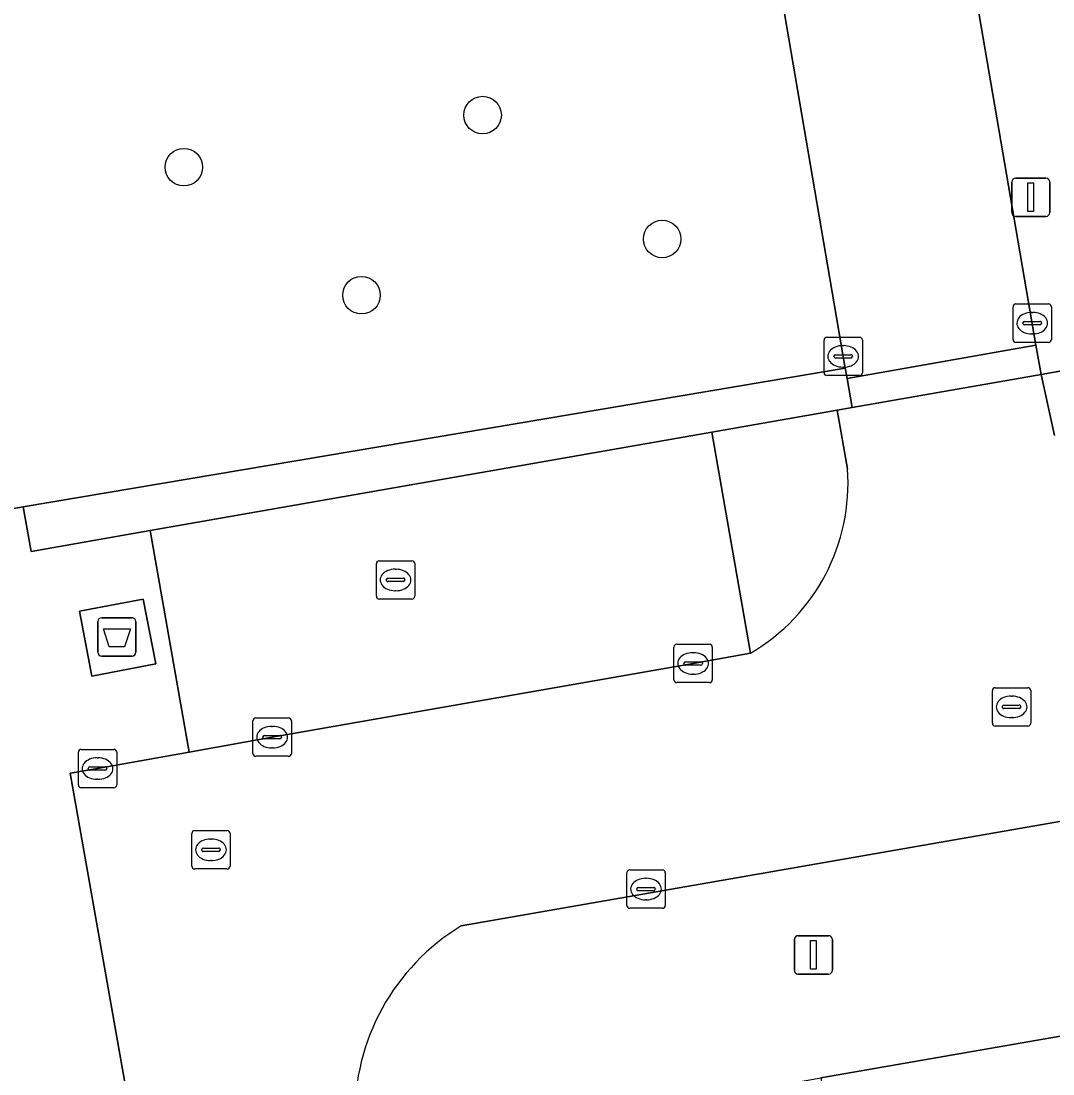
# Model space of a CAD drawing. Extents: x 162879 to 165540, y 384011 to 385181.
# Drawn here: x 164253.81 to 164280.7, y 384829.73 to 384857.16 of the extents above; entities that cross this region are included whole.
import ezdxf

# ---------------------------------------------------------------- set-up
doc = ezdxf.new("R2010")
doc.units = 0
for name, color, linetype in [('IMGEO_Afval_apart_plaats', 7, 'Continuous'), ('IMGEO_Boom', 7, 'Continuous'), ('IMGEO_Fietspad_gesloten', 7, 'Continuous'), ('IMGEO_Groenvoorziening', 7, 'Continuous'), ('IMGEO_Haag', 7, 'Continuous'), ('IMGEO_Kolk', 7, 'Continuous'), ('IMGEO_Lichtmast', 7, 'Continuous'), ('IMGEO_Pand', 7, 'Continuous'), ('IMGEO_Parkeervlak_open', 7, 'Continuous'), ('IMGEO_Rijbaan_lokaal_open', 7, 'Continuous'), ('IMGEO_Rioolput', 7, 'Continuous'), ('IMGEO_Voetpad_open', 7, 'Continuous')]:
    doc.layers.add(name, color=color, linetype=linetype)

msp = doc.modelspace()

# ---------------------------------------------------------------- linework, layer by layer
at = {"layer": 'IMGEO_Afval_apart_plaats'}
for p, q in [((164255.815, 384840.716), (164255.815, 384841.516)), ((164255.815, 384841.516), (164255.815, 384840.716)), ((164255.915, 384841.616), (164256.705, 384841.616)), ((164256.705, 384841.616), (164255.915, 384841.616)), ((164256.805, 384841.516), (164256.805, 384840.716)), ((164256.805, 384840.716), (164256.805, 384841.516)), ((164256.705, 384840.616), (164255.915, 384840.616)), ((164255.915, 384840.616), (164256.705, 384840.616))]:
    msp.add_line(p, q, dxfattribs=at)
msp.add_lwpolyline([(164255.958, 384841.33), (164256.662, 384841.33), (164256.513, 384840.86), (164256.107, 384840.86), (164255.958, 384841.33)], dxfattribs=at)
for centre, start, end in [((164255.915, 384841.516), 90, 180), ((164255.915, 384841.516), 90, 180), ((164256.705, 384841.516), 0, 90), ((164256.705, 384841.516), 360, 90), ((164255.915, 384840.716), 180, 270), ((164255.915, 384840.716), 180, 270), ((164256.705, 384840.716), 270, 0), ((164256.705, 384840.716), 270, 0)]:
    msp.add_arc(centre, 0.1, start, end, dxfattribs=at)
at = {"layer": 'IMGEO_Boom'}
for centre in [(164265.839, 384854.712), (164258.056, 384853.355), (164270.519, 384851.483), (164262.683, 384850.019)]:
    msp.add_circle(centre, 0.489, dxfattribs=at)
at = {"layer": 'IMGEO_Fietspad_gesloten'}
msp.add_lwpolyline([(164256.999, 384842.101), (164255.333, 384841.783), (164255.656, 384840.093), (164257.322, 384840.411)], close=True, dxfattribs=at)
at = {"layer": 'IMGEO_Groenvoorziening'}
for points in [[(164283.998, 384848.6), (164274.341, 384904.109), (164270.84, 384903.507), (164270.942, 384902.839), (164271.035, 384902.171), (164274.203, 384883.897), (164276.85, 384868.569), (164280.258, 384848.717), (164280.389, 384847.955)], [(164259.452, 384898.948), (164261.379, 384887.914), (164186.628, 384874.924), (164184.409, 384887.633), (164184.562, 384887.66), (164183.901, 384891.162), (164170.899, 384888.857), (164177.686, 384883.019), (164197.325, 384863.021), (164217.264, 384846.838), (164220.519, 384838.705), (164248.727, 384843.603), (164253.865, 384844.508), (164275.29, 384848.12), (164272.01, 384867.269), (164269.356, 384882.592), (164266.225, 384900.9), (164266.082, 384901.752), (164259.16, 384900.623)], [(164271.815, 384846.45), (164275.078, 384847.022), (164275.466, 384847.09), (164275.335, 384847.852), (164275.29, 384848.12), (164253.865, 384844.508), (164254.074, 384843.342), (164257.178, 384843.886)]]:
    msp.add_lwpolyline(points, close=True, dxfattribs=at)
at = {"layer": 'IMGEO_Haag'}
msp.add_lwpolyline([(164275.466, 384847.09), (164275.335, 384847.852), (164275.29, 384848.12), (164253.865, 384844.508), (164254.074, 384843.342), (164257.178, 384843.886), (164271.815, 384846.45), (164275.078, 384847.022)], close=True, dxfattribs=at)
at = {"layer": 'IMGEO_Kolk'}
for p, q in [((164279.66, 384848.865), (164279.66, 384849.717)), ((164279.735, 384849.791), (164280.587, 384849.791)), ((164280.661, 384849.717), (164280.661, 384848.865)), ((164279.962, 384849.334), (164280.36, 384849.334)), ((164280.148, 384849.571), (164280.173, 384849.571)), ((164279.919, 384849.285), (164279.919, 384849.297)), ((164280.357, 384849.248), (164279.959, 384849.248)), ((164280.403, 384849.297), (164280.403, 384849.285)), ((164274.735, 384848), (164274.735, 384848.852)), ((164274.81, 384848.926), (164275.662, 384848.926)), ((164275.736, 384848.852), (164275.736, 384848)), ((164280.587, 384848.791), (164279.735, 384848.791)), ((164280.171, 384849.011), (164280.146, 384849.011)), ((164275.223, 384848.706), (164275.248, 384848.706)), ((164274.994, 384848.42), (164274.994, 384848.432)), ((164275.432, 384848.383), (164275.034, 384848.383)), ((164275.037, 384848.469), (164275.435, 384848.469)), ((164275.478, 384848.432), (164275.478, 384848.42)), ((164275.246, 384848.146), (164275.221, 384848.146)), ((164275.662, 384847.926), (164274.81, 384847.926)), ((164270.823, 384840), (164270.823, 384840.852)), ((164270.898, 384840.926), (164271.75, 384840.926)), ((164271.824, 384840.852), (164271.824, 384840)), ((164271.311, 384840.706), (164271.336, 384840.706)), ((164271.082, 384840.42), (164271.082, 384840.432)), ((164271.52, 384840.383), (164271.122, 384840.383)), ((164271.125, 384840.469), (164271.523, 384840.469)), ((164271.566, 384840.432), (164271.566, 384840.42)), ((164271.334, 384840.146), (164271.309, 384840.146)), ((164271.75, 384839.926), (164270.898, 384839.926)), ((164259.855, 384838.079), (164259.855, 384838.931)), ((164259.93, 384839.005), (164260.782, 384839.005)), ((164260.856, 384838.931), (164260.856, 384838.079)), ((164260.343, 384838.785), (164260.368, 384838.785)), ((164260.114, 384838.499), (164260.114, 384838.511)), ((164260.552, 384838.462), (164260.154, 384838.462)), ((164260.157, 384838.548), (164260.555, 384838.548)), ((164260.598, 384838.511), (164260.598, 384838.499)), ((164255.306, 384837.26), (164255.306, 384838.112)), ((164255.381, 384838.186), (164256.233, 384838.186)), ((164256.307, 384838.112), (164256.307, 384837.26)), ((164260.366, 384838.225), (164260.341, 384838.225)), ((164255.794, 384837.966), (164255.819, 384837.966)), ((164260.782, 384838.005), (164259.93, 384838.005)), ((164255.565, 384837.68), (164255.565, 384837.692)), ((164256.003, 384837.643), (164255.605, 384837.643)), ((164255.608, 384837.729), (164256.006, 384837.729)), ((164256.049, 384837.692), (164256.049, 384837.68)), ((164255.817, 384837.406), (164255.792, 384837.406)), ((164256.233, 384837.186), (164255.381, 384837.186)), ((164269.597, 384834.121), (164269.597, 384834.973)), ((164269.672, 384835.047), (164270.524, 384835.047)), ((164270.085, 384834.827), (164270.11, 384834.827)), ((164270.598, 384834.973), (164270.598, 384834.121)), ((164269.856, 384834.541), (164269.856, 384834.553)), ((164269.899, 384834.59), (164270.297, 384834.59)), ((164270.34, 384834.553), (164270.34, 384834.541)), ((164270.294, 384834.504), (164269.896, 384834.504)), ((164270.108, 384834.267), (164270.083, 384834.267)), ((164270.524, 384834.047), (164269.672, 384834.047))]:
    msp.add_line(p, q, dxfattribs=at)
for points in [[(164279.66, 384848.865), (164279.66, 384849.717)], [(164279.735, 384849.791), (164280.587, 384849.791)], [(164280.661, 384849.717), (164280.661, 384848.865)], [(164274.735, 384848), (164274.735, 384848.852)], [(164274.81, 384848.926), (164275.662, 384848.926)], [(164275.736, 384848.852), (164275.736, 384848)], [(164280.587, 384848.791), (164279.735, 384848.791)], [(164275.662, 384847.926), (164274.81, 384847.926)], [(164270.823, 384840), (164270.823, 384840.852)], [(164270.898, 384840.926), (164271.75, 384840.926)], [(164271.824, 384840.852), (164271.824, 384840)], [(164271.75, 384839.926), (164270.898, 384839.926)], [(164259.855, 384838.079), (164259.855, 384838.931)], [(164259.93, 384839.005), (164260.782, 384839.005)], [(164260.856, 384838.931), (164260.856, 384838.079)], [(164255.306, 384837.26), (164255.306, 384838.112)], [(164255.381, 384838.186), (164256.233, 384838.186)], [(164256.307, 384838.112), (164256.307, 384837.26)], [(164260.782, 384838.005), (164259.93, 384838.005)], [(164256.233, 384837.186), (164255.381, 384837.186)], [(164269.597, 384834.121), (164269.597, 384834.973)], [(164269.672, 384835.047), (164270.524, 384835.047)], [(164270.598, 384834.973), (164270.598, 384834.121)], [(164270.524, 384834.047), (164269.672, 384834.047)]]:
    msp.add_lwpolyline(points, dxfattribs=at)
for centre, radius, start, end in [((164279.737, 384849.715), 0.0765, 91.552, 178.448), ((164279.737, 384849.715), 0.0765, 91.552, 178.448), ((164280.585, 384849.715), 0.0765, 1.552, 88.448), ((164280.585, 384849.715), 0.0765, 1.552, 88.448), ((164279.959, 384849.294), 0.0403, 85.8775, 175.7526), ((164280.364, 384849.296), 0.0386, 1.7309, 96.639), ((164279.956, 384849.284), 0.0366, 178.938, 274.7102), ((164280.36, 384849.291), 0.043, 264.8664, 352.4533), ((164274.812, 384848.85), 0.0765, 91.552, 178.448), ((164274.812, 384848.85), 0.0765, 91.552, 178.448), ((164275.66, 384848.85), 0.0765, 1.552, 88.448), ((164275.66, 384848.85), 0.0765, 1.552, 88.448), ((164279.737, 384848.867), 0.0765, 181.552, 268.448), ((164279.737, 384848.867), 0.0765, 181.552, 268.448), ((164280.585, 384848.867), 0.0765, 271.552, 358.448), ((164280.585, 384848.867), 0.0765, 271.552, 358.448), ((164275.034, 384848.429), 0.0403, 85.8775, 175.7526), ((164275.031, 384848.419), 0.0366, 178.938, 274.7102), ((164275.435, 384848.426), 0.043, 264.8664, 352.4533), ((164275.439, 384848.431), 0.0386, 1.7309, 96.639), ((164274.812, 384848.002), 0.0765, 181.552, 268.448), ((164274.812, 384848.002), 0.0765, 181.552, 268.448), ((164275.66, 384848.002), 0.0765, 271.552, 358.448), ((164275.66, 384848.002), 0.0765, 271.552, 358.448), ((164270.9, 384840.85), 0.0765, 91.552, 178.448), ((164270.9, 384840.85), 0.0765, 91.552, 178.448), ((164271.748, 384840.85), 0.0765, 1.552, 88.448), ((164271.748, 384840.85), 0.0765, 1.552, 88.448), ((164271.122, 384840.429), 0.0403, 85.8775, 175.7526), ((164271.119, 384840.419), 0.0366, 178.938, 274.7102), ((164271.523, 384840.426), 0.043, 264.8664, 352.4533), ((164271.527, 384840.431), 0.0386, 1.7309, 96.639), ((164270.9, 384840.002), 0.0765, 181.552, 268.448), ((164270.9, 384840.002), 0.0765, 181.552, 268.448), ((164271.748, 384840.002), 0.0765, 271.552, 358.448), ((164271.748, 384840.002), 0.0765, 271.552, 358.448), ((164259.932, 384838.929), 0.0765, 91.552, 178.448), ((164259.932, 384838.929), 0.0765, 91.552, 178.448), ((164260.78, 384838.929), 0.0765, 1.552, 88.448), ((164260.78, 384838.929), 0.0765, 1.552, 88.448), ((164260.154, 384838.508), 0.0403, 85.8775, 175.7526), ((164260.151, 384838.498), 0.0366, 178.938, 274.7102), ((164260.555, 384838.505), 0.043, 264.8664, 352.4533), ((164260.559, 384838.51), 0.0386, 1.7309, 96.639), ((164255.383, 384838.11), 0.0765, 91.552, 178.448), ((164255.383, 384838.11), 0.0765, 91.552, 178.448), ((164256.231, 384838.11), 0.0765, 1.552, 88.448), ((164256.231, 384838.11), 0.0765, 1.552, 88.448), ((164259.932, 384838.081), 0.0765, 181.552, 268.448), ((164259.932, 384838.081), 0.0765, 181.552, 268.448), ((164260.78, 384838.081), 0.0765, 271.552, 358.448), ((164260.78, 384838.081), 0.0765, 271.552, 358.448), ((164255.605, 384837.689), 0.0403, 85.8775, 175.7526), ((164255.602, 384837.679), 0.0366, 178.938, 274.7102), ((164256.006, 384837.686), 0.043, 264.8664, 352.4533), ((164256.01, 384837.691), 0.0386, 1.7309, 96.639), ((164255.383, 384837.262), 0.0765, 181.552, 268.448), ((164255.383, 384837.262), 0.0765, 181.552, 268.448), ((164256.231, 384837.262), 0.0765, 271.552, 358.448), ((164256.231, 384837.262), 0.0765, 271.552, 358.448), ((164269.674, 384834.971), 0.0765, 91.552, 178.448), ((164269.674, 384834.971), 0.0765, 91.552, 178.448), ((164270.522, 384834.971), 0.0765, 1.552, 88.448), ((164270.522, 384834.971), 0.0765, 1.552, 88.448), ((164269.896, 384834.55), 0.0403, 85.8775, 175.7526), ((164269.893, 384834.54), 0.0366, 178.938, 274.7102), ((164270.297, 384834.547), 0.043, 264.8664, 352.4533), ((164270.301, 384834.552), 0.0386, 1.7309, 96.639), ((164269.674, 384834.123), 0.0765, 181.552, 268.448), ((164269.674, 384834.123), 0.0765, 181.552, 268.448), ((164270.522, 384834.123), 0.0765, 271.552, 358.448), ((164270.522, 384834.123), 0.0765, 271.552, 358.448)]:
    msp.add_arc(centre, radius, start, end, dxfattribs=at)
for centre, major_axis, ratio, start_param, end_param in [((164280.147, 384849.291), (-0.387, 0.002), 0.722429, 4.712389, 7.853982), ((164280.172, 384849.291), (-0.39, 0.002), 0.717154, 1.570796, 4.712389), ((164275.222, 384848.426), (-0.387, 0.002), 0.722429, 4.712389, 7.853982), ((164275.247, 384848.426), (-0.39, 0.002), 0.717154, 1.570796, 4.712389), ((164271.31, 384840.426), (-0.387, 0.002), 0.722429, 4.712389, 7.853982), ((164271.335, 384840.426), (-0.39, 0.002), 0.717154, 1.570796, 4.712389), ((164260.342, 384838.505), (-0.387, 0.002), 0.722429, 4.712389, 7.853982), ((164260.367, 384838.505), (-0.39, 0.002), 0.717154, 1.570796, 4.712389), ((164255.793, 384837.686), (-0.387, 0.002), 0.722429, 4.712389, 7.853982), ((164255.818, 384837.686), (-0.39, 0.002), 0.717154, 1.570796, 4.712389), ((164270.084, 384834.547), (-0.387, 0.002), 0.722429, 4.712389, 7.853982), ((164270.109, 384834.547), (-0.39, 0.002), 0.717154, 1.570796, 4.712389)]:
    msp.add_ellipse(centre, major_axis=major_axis, ratio=ratio, start_param=start_param, end_param=end_param, dxfattribs=at)
at = {"layer": 'IMGEO_Lichtmast'}
for p, q in [((164279.627, 384852.171), (164279.627, 384852.971)), ((164279.627, 384852.971), (164279.627, 384852.171)), ((164279.727, 384853.071), (164280.517, 384853.071)), ((164280.517, 384853.071), (164279.727, 384853.071)), ((164280.617, 384852.971), (164280.617, 384852.171)), ((164280.617, 384852.171), (164280.617, 384852.971)), ((164280.517, 384852.071), (164279.727, 384852.071)), ((164279.727, 384852.071), (164280.517, 384852.071)), ((164273.962, 384832.432), (164273.962, 384833.232)), ((164273.962, 384833.232), (164273.962, 384832.432)), ((164274.062, 384833.332), (164274.852, 384833.332)), ((164274.852, 384833.332), (164274.062, 384833.332)), ((164274.952, 384833.232), (164274.952, 384832.432)), ((164274.952, 384832.432), (164274.952, 384833.232)), ((164274.852, 384832.332), (164274.062, 384832.332)), ((164274.062, 384832.332), (164274.852, 384832.332))]:
    msp.add_line(p, q, dxfattribs=at)
for points in [[(164280.047, 384852.946), (164280.197, 384852.946), (164280.197, 384852.196), (164280.047, 384852.196), (164280.047, 384852.946)], [(164274.382, 384833.207), (164274.532, 384833.207), (164274.532, 384832.457), (164274.382, 384832.457), (164274.382, 384833.207)]]:
    msp.add_lwpolyline(points, dxfattribs=at)
for centre, start, end in [((164279.727, 384852.971), 90, 180), ((164279.727, 384852.971), 90, 180), ((164280.517, 384852.971), 0, 90), ((164280.517, 384852.971), 360, 90), ((164279.727, 384852.171), 180, 270), ((164279.727, 384852.171), 180, 270), ((164280.517, 384852.171), 270, 0), ((164280.517, 384852.171), 270, 0), ((164274.062, 384833.232), 90, 180), ((164274.062, 384833.232), 90, 180), ((164274.852, 384833.232), 0, 90), ((164274.852, 384833.232), 360, 90), ((164274.062, 384832.432), 180, 270), ((164274.062, 384832.432), 180, 270), ((164274.852, 384832.432), 270, 0), ((164274.852, 384832.432), 270, 0)]:
    msp.add_arc(centre, 0.1, start, end, dxfattribs=at)
at = {"layer": 'IMGEO_Pand'}
msp.add_lwpolyline([(164288.847, 384831.869), (164283.674, 384830.973), (164283.637, 384831.189), (164274.651, 384829.632), (164276.889, 384816.815), (164351.548, 384829.842), (164349.613, 384840.931), (164349.283, 384840.873), (164292.164, 384830.906), (164289.106, 384830.372)], close=True, dxfattribs=at)
at = {"layer": 'IMGEO_Parkeervlak_open'}
msp.add_lwpolyline([(164271.815, 384846.45), (164257.178, 384843.886), (164258.19, 384838.111), (164260.356, 384838.505), (164271.324, 384840.426), (164272.823, 384840.695)], close=True, dxfattribs=at)
at = {"layer": 'IMGEO_Rijbaan_lokaal_open'}
for points in [[(164275.29, 384848.12), (164275.335, 384847.852), (164280.258, 384848.717), (164276.85, 384868.569), (164274.203, 384883.897), (164271.035, 384902.171), (164270.942, 384902.839), (164266.013, 384901.996), (164266.082, 384901.752), (164266.225, 384900.9), (164269.356, 384882.592), (164272.01, 384867.269)], [(164275.466, 384847.09), (164280.389, 384847.955), (164280.258, 384848.717), (164275.335, 384847.852)]]:
    msp.add_lwpolyline(points, close=True, dxfattribs=at)
for points in [[(164280.738, 384846.367), (164280.389, 384847.955), (164275.466, 384847.09), (164275.078, 384847.022), (164275.346, 384845.494)], [(164272.823, 384840.695), (164271.324, 384840.426), (164260.356, 384838.505), (164258.19, 384838.111), (164255.807, 384837.686), (164255.094, 384837.565), (164256.889, 384827.399), (164257.057, 384826.504), (164257.787, 384826.624), (164262.678, 384827.47), (164262.513, 384828.539)], [(164265.284, 384833.585), (164287.948, 384837.539)]]:
    msp.add_lwpolyline(points, dxfattribs=at)
for centre, radius, start, end in [((164270.232, 384845.12), 5.128, 300.3538, 4.1813), ((164268.257, 384828.668), 5.746, 121.1619, 181.2915)]:
    msp.add_arc(centre, radius, start, end, dxfattribs=at)
at = {"layer": 'IMGEO_Rioolput'}
for p, q in [((164263.071, 384842.174), (164263.071, 384843.026)), ((164263.146, 384843.1), (164263.998, 384843.1)), ((164264.072, 384843.026), (164264.072, 384842.174)), ((164263.559, 384842.88), (164263.584, 384842.88)), ((164263.33, 384842.594), (164263.33, 384842.606)), ((164263.768, 384842.557), (164263.37, 384842.557)), ((164263.373, 384842.643), (164263.771, 384842.643)), ((164263.814, 384842.606), (164263.814, 384842.594)), ((164263.582, 384842.32), (164263.557, 384842.32)), ((164263.998, 384842.1), (164263.146, 384842.1)), ((164279.197, 384839.793), (164280.049, 384839.793)), ((164279.122, 384838.867), (164279.122, 384839.719)), ((164279.61, 384839.573), (164279.635, 384839.573)), ((164280.123, 384839.719), (164280.123, 384838.867)), ((164279.381, 384839.287), (164279.381, 384839.299)), ((164279.819, 384839.25), (164279.421, 384839.25)), ((164279.424, 384839.336), (164279.822, 384839.336)), ((164279.865, 384839.299), (164279.865, 384839.287)), ((164279.633, 384839.013), (164279.608, 384839.013)), ((164280.049, 384838.793), (164279.197, 384838.793)), ((164258.261, 384835.144), (164258.261, 384835.996)), ((164258.336, 384836.07), (164259.188, 384836.07)), ((164259.262, 384835.996), (164259.262, 384835.144)), ((164258.563, 384835.613), (164258.961, 384835.613)), ((164258.749, 384835.85), (164258.774, 384835.85)), ((164258.52, 384835.564), (164258.52, 384835.576)), ((164258.958, 384835.527), (164258.56, 384835.527)), ((164259.004, 384835.576), (164259.004, 384835.564)), ((164259.188, 384835.07), (164258.336, 384835.07)), ((164258.772, 384835.29), (164258.747, 384835.29))]:
    msp.add_line(p, q, dxfattribs=at)
for points in [[(164263.071, 384842.174), (164263.071, 384843.026)], [(164263.146, 384843.1), (164263.998, 384843.1)], [(164264.072, 384843.026), (164264.072, 384842.174)], [(164263.998, 384842.1), (164263.146, 384842.1)], [(164279.197, 384839.793), (164280.049, 384839.793)], [(164279.122, 384838.867), (164279.122, 384839.719)], [(164280.123, 384839.719), (164280.123, 384838.867)], [(164280.049, 384838.793), (164279.197, 384838.793)], [(164258.261, 384835.144), (164258.261, 384835.996)], [(164258.336, 384836.07), (164259.188, 384836.07)], [(164259.262, 384835.996), (164259.262, 384835.144)], [(164259.188, 384835.07), (164258.336, 384835.07)]]:
    msp.add_lwpolyline(points, dxfattribs=at)
for centre, radius, start, end in [((164263.148, 384843.024), 0.0765, 91.552, 178.448), ((164263.148, 384843.024), 0.0765, 91.552, 178.448), ((164263.996, 384843.024), 0.0765, 1.552, 88.448), ((164263.996, 384843.024), 0.0765, 1.552, 88.448), ((164263.37, 384842.603), 0.0403, 85.8775, 175.7526), ((164263.367, 384842.593), 0.0366, 178.938, 274.7102), ((164263.771, 384842.6), 0.043, 264.8664, 352.4533), ((164263.775, 384842.605), 0.0386, 1.7309, 96.639), ((164263.148, 384842.176), 0.0765, 181.552, 268.448), ((164263.148, 384842.176), 0.0765, 181.552, 268.448), ((164263.996, 384842.176), 0.0765, 271.552, 358.448), ((164263.996, 384842.176), 0.0765, 271.552, 358.448), ((164279.199, 384839.717), 0.0765, 91.552, 178.448), ((164279.199, 384839.717), 0.0765, 91.552, 178.448), ((164280.047, 384839.717), 0.0765, 1.552, 88.448), ((164280.047, 384839.717), 0.0765, 1.552, 88.448), ((164279.421, 384839.296), 0.0403, 85.8775, 175.7526), ((164279.418, 384839.286), 0.0366, 178.938, 274.7102), ((164279.822, 384839.293), 0.043, 264.8664, 352.4533), ((164279.826, 384839.298), 0.0386, 1.7309, 96.639), ((164279.199, 384838.869), 0.0765, 181.552, 268.448), ((164279.199, 384838.869), 0.0765, 181.552, 268.448), ((164280.047, 384838.869), 0.0765, 271.552, 358.448), ((164280.047, 384838.869), 0.0765, 271.552, 358.448), ((164258.338, 384835.994), 0.0765, 91.552, 178.448), ((164258.338, 384835.994), 0.0765, 91.552, 178.448), ((164259.186, 384835.994), 0.0765, 1.552, 88.448), ((164259.186, 384835.994), 0.0765, 1.552, 88.448), ((164258.56, 384835.573), 0.0403, 85.8775, 175.7526), ((164258.965, 384835.575), 0.0386, 1.7309, 96.639), ((164258.557, 384835.563), 0.0366, 178.938, 274.7102), ((164258.961, 384835.57), 0.043, 264.8664, 352.4533), ((164258.338, 384835.146), 0.0765, 181.552, 268.448), ((164258.338, 384835.146), 0.0765, 181.552, 268.448), ((164259.186, 384835.146), 0.0765, 271.552, 358.448), ((164259.186, 384835.146), 0.0765, 271.552, 358.448)]:
    msp.add_arc(centre, radius, start, end, dxfattribs=at)
for centre, major_axis, ratio, start_param, end_param in [((164263.558, 384842.6), (-0.387, 0.002), 0.722429, 4.712389, 7.853982), ((164263.583, 384842.6), (-0.39, 0.002), 0.717154, 1.570796, 4.712389), ((164279.609, 384839.293), (-0.387, 0.002), 0.722429, 4.712389, 7.853982), ((164279.634, 384839.293), (-0.39, 0.002), 0.717154, 1.570796, 4.712389), ((164258.748, 384835.57), (-0.387, 0.002), 0.722429, 4.712389, 7.853982), ((164258.773, 384835.57), (-0.39, 0.002), 0.717154, 1.570796, 4.712389)]:
    msp.add_ellipse(centre, major_axis=major_axis, ratio=ratio, start_param=start_param, end_param=end_param, dxfattribs=at)
at = {"layer": 'IMGEO_Voetpad_open'}
for points in [[(164285.91, 384848.941), (164283.998, 384848.6), (164280.389, 384847.955), (164280.738, 384846.367)], [(164275.346, 384845.494), (164275.078, 384847.022), (164271.815, 384846.45), (164272.823, 384840.695)], [(164262.513, 384828.539), (164262.678, 384827.47), (164269.372, 384828.679), (164271.653, 384829.088), (164274.651, 384829.632), (164283.637, 384831.189), (164288.892, 384832.103), (164287.948, 384837.539)], [(164287.948, 384837.539), (164265.284, 384833.585)]]:
    msp.add_lwpolyline(points, dxfattribs=at)
for points in [[(164258.19, 384838.111), (164257.178, 384843.886), (164254.074, 384843.342), (164253.865, 384844.508), (164248.727, 384843.603), (164249.146, 384840.598), (164250.731, 384831.617), (164251.643, 384826.441), (164256.889, 384827.399), (164255.094, 384837.565), (164255.807, 384837.686)], [(164255.333, 384841.783), (164256.999, 384842.101), (164257.322, 384840.411), (164255.656, 384840.093)]]:
    msp.add_lwpolyline(points, close=True, dxfattribs=at)
for centre, radius, start, end in [((164270.232, 384845.12), 5.128, 300.3538, 4.1813), ((164268.257, 384828.668), 5.746, 121.1619, 181.2915)]:
    msp.add_arc(centre, radius, start, end, dxfattribs=at)

doc.saveas('drawing.dxf')
